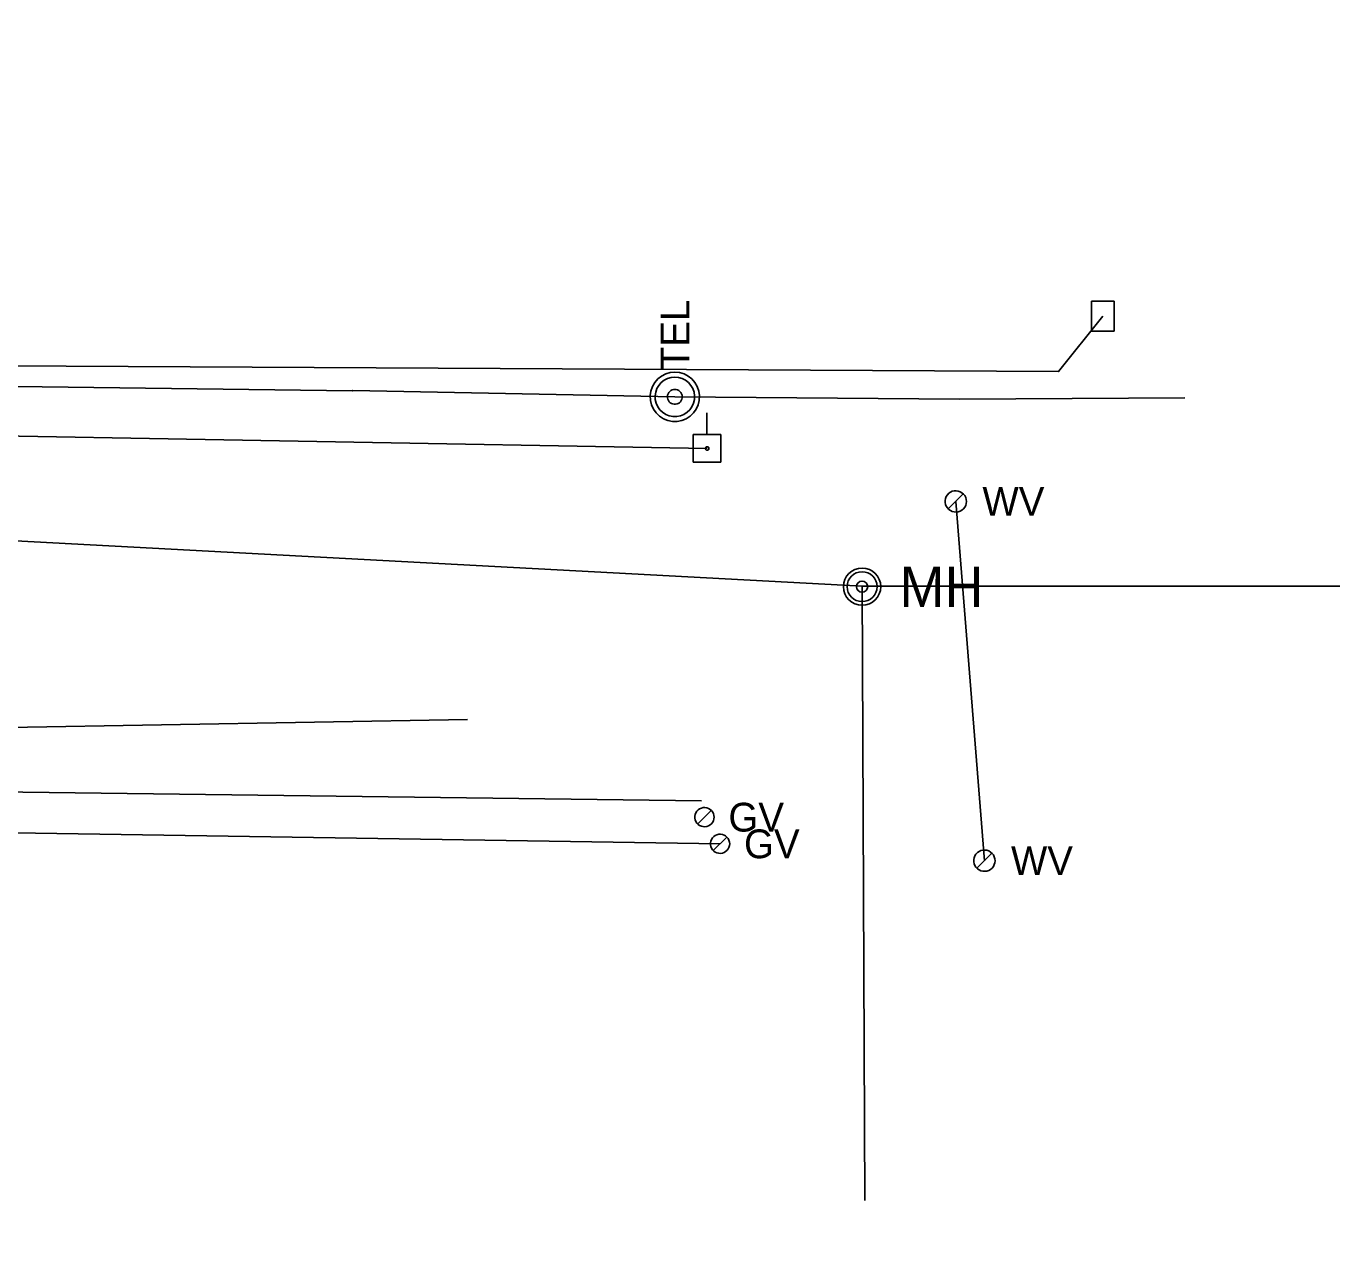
# Model space of a CAD drawing. Extents: x 596028 to 606371, y 330010 to 403088.
# Drawn here: x 605354.3 to 605530.1, y 332615.5 to 332778.5 of the extents above; entities that cross this region are included whole.
import ezdxf

# ---------------------------------------------------------------- set-up
doc = ezdxf.new("R2010")
doc.units = 0
for name, color, linetype in [('Default', 7, 'Continuous'), ('E_UTL_E', 7, 'Continuous'), ('E_UTL_E_UG', 7, 'Continuous'), ('E_UTL_EPowerPole', 7, 'Continuous'), ('E_UTL_FO_UG_MCI', 7, 'Continuous'), ('E_UTL_G', 7, 'Continuous'), ('E_UTL_G_UG', 7, 'Continuous'), ('E_UTL_Overhead', 7, 'Continuous'), ('E_UTL_T_MH', 7, 'Continuous'), ('E_UTL_T_UG', 7, 'Continuous'), ('E_UTL_W', 7, 'Continuous'), ('E_UTL_W_UG', 7, 'Continuous')]:
    doc.layers.add(name, color=color, linetype=linetype)

# ---------------------------------------------------------------- blocks, each defined once
blk = doc.blocks.new('MH')
at = {"layer": 'Default'}
for radius in [15.2, 12.2, 4.57]:
    blk.add_circle((0, 0), radius, dxfattribs=at)
blk.add_text('MH', height=32.92, dxfattribs=at).set_placement((30.5, -16.5))

msp = doc.modelspace()

# ---------------------------------------------------------------- linework, layer by layer
at = {"layer": 'E_UTL_E_UG'}
for p, q in [((605164.12, 332719.76), (605466.18, 332703.6)), ((605466.18, 332703.6), (605530.08, 332703.62)), ((605466.18, 332703.6), (605466.55, 332621.41))]:
    msp.add_line(p, q, dxfattribs=at)
at = {"layer": 'E_UTL_EPowerPole'}
for points in [[(605445.4, 332723.89), (605445.4, 332726.79)], [(605447.25, 332723.89), (605443.56, 332723.89)], [(605443.56, 332723.89), (605443.56, 332720.19)], [(605447.25, 332720.19), (605447.25, 332723.89)], [(605445.67, 332722.04), (605445.67, 332722.09), (605445.66, 332722.13), (605445.64, 332722.17), (605445.61, 332722.21), (605445.57, 332722.24), (605445.53, 332722.26), (605445.49, 332722.27), (605445.45, 332722.28), (605445.4, 332722.28), (605445.36, 332722.27), (605445.32, 332722.25), (605445.28, 332722.22), (605445.25, 332722.19), (605445.22, 332722.15), (605445.21, 332722.11), (605445.2, 332722.07), (605445.2, 332722.02), (605445.21, 332721.98), (605445.22, 332721.93), (605445.25, 332721.9), (605445.28, 332721.86), (605445.32, 332721.84), (605445.36, 332721.82), (605445.4, 332721.81), (605445.45, 332721.8), (605445.49, 332721.81), (605445.53, 332721.83), (605445.57, 332721.85), (605445.61, 332721.88), (605445.64, 332721.91), (605445.66, 332721.95), (605445.67, 332722), (605445.67, 332722.04)], [(605443.56, 332720.19), (605447.25, 332720.19)]]:
    msp.add_lwpolyline(points, dxfattribs=at)
at = {"layer": 'E_UTL_FO_UG_MCI'}
msp.add_lwpolyline([(605496.88, 332737.75), (605499.88, 332737.75), (605499.88, 332741.75), (605496.88, 332741.75)], close=True, dxfattribs=at)
msp.add_lwpolyline([(605235.11, 332733.74), (605492.46, 332732.33), (605498.38, 332739.75)], dxfattribs=at)
at = {"layer": 'E_UTL_G'}
for points in [[(605446.36, 332672.71), (605446.34, 332672.95), (605446.27, 332673.18), (605446.16, 332673.4), (605446, 332673.59), (605445.82, 332673.75), (605445.61, 332673.88), (605445.38, 332673.95), (605445.14, 332673.99), (605444.89, 332673.98), (605444.66, 332673.92), (605444.43, 332673.82), (605444.24, 332673.68), (605444.07, 332673.5), (605443.94, 332673.3), (605443.84, 332673.07), (605443.8, 332672.83), (605443.8, 332672.59), (605443.84, 332672.35), (605443.94, 332672.12), (605444.07, 332671.91), (605444.24, 332671.74), (605444.43, 332671.6), (605444.66, 332671.49), (605444.89, 332671.44), (605445.14, 332671.43), (605445.38, 332671.46), (605445.61, 332671.54), (605445.82, 332671.66), (605446, 332671.82), (605446.16, 332672.01), (605446.27, 332672.23), (605446.34, 332672.46), (605446.36, 332672.71)], [(605444.17, 332671.8), (605445.98, 332673.61)], [(605448.45, 332669.14), (605448.42, 332669.38), (605448.35, 332669.62), (605448.24, 332669.83), (605448.09, 332670.03), (605447.91, 332670.19), (605447.7, 332670.31), (605447.47, 332670.39), (605447.22, 332670.42), (605446.98, 332670.41), (605446.74, 332670.35), (605446.52, 332670.25), (605446.32, 332670.11), (605446.15, 332669.93), (605446.02, 332669.73), (605445.93, 332669.5), (605445.89, 332669.26), (605445.89, 332669.02), (605445.93, 332668.78), (605446.02, 332668.55), (605446.15, 332668.35), (605446.32, 332668.17), (605446.52, 332668.03), (605446.74, 332667.93), (605446.98, 332667.87), (605447.22, 332667.86), (605447.47, 332667.89), (605447.7, 332667.97), (605447.91, 332668.09), (605448.09, 332668.25), (605448.24, 332668.45), (605448.35, 332668.66), (605448.42, 332668.9), (605448.45, 332669.14)], [(605446.26, 332668.23), (605448.07, 332670.05)]]:
    msp.add_lwpolyline(points, dxfattribs=at)
at = {"layer": 'E_UTL_G_UG'}
msp.add_line((605258.6, 332677.26), (605444.7, 332674.89), dxfattribs=at)
msp.add_lwpolyline([(604999.13, 332234.39), (604999.86, 332312.33), (605000.09, 332338.31), (605000.11, 332381.53), (605000.58, 332421.33), (605001.25, 332517.82), (605001.72, 332543.05), (605001.99, 332582.9), (605009.14, 332588.51), (605017.08, 332595.02), (605025.17, 332603.98), (605053.2, 332636.73), (605068.82, 332651.42), (605069.91, 332651.64), (605092.37, 332651), (605098.99, 332656), (605103.96, 332660.87), (605106.76, 332663.11), (605116.6, 332673.18), (605136.39, 332673.6), (605163.97, 332673.14), (605215.25, 332672.77), (605447.16, 332669.14)], dxfattribs=at)
at = {"layer": 'E_UTL_Overhead'}
msp.add_lwpolyline([(605176.94, 332731.2), (605251.67, 332726.56), (605281.19, 332725), (605445.44, 332722.04)], dxfattribs=at)
at = {"layer": 'E_UTL_T_MH'}
for points in [[(605441.12, 332732.25), (605440.49, 332732.19), (605439.89, 332732.02), (605439.33, 332731.73), (605438.84, 332731.34), (605438.43, 332730.87), (605438.11, 332730.32), (605437.91, 332729.73), (605437.82, 332729.11), (605437.85, 332728.48), (605438, 332727.87), (605438.26, 332727.3), (605438.62, 332726.79), (605439.08, 332726.36), (605439.6, 332726.02), (605440.19, 332725.79), (605440.8, 332725.67), (605441.43, 332725.67), (605442.05, 332725.79), (605442.63, 332726.02), (605443.16, 332726.36), (605443.61, 332726.79), (605443.97, 332727.3), (605444.23, 332727.87), (605444.38, 332728.48), (605444.41, 332729.11), (605444.32, 332729.73), (605444.12, 332730.32), (605443.8, 332730.87), (605443.39, 332731.34), (605442.9, 332731.73), (605442.34, 332732.02), (605441.74, 332732.19), (605441.12, 332732.25)], [(605441.12, 332731.59), (605440.62, 332731.54), (605440.13, 332731.4), (605439.69, 332731.17), (605439.29, 332730.86), (605438.97, 332730.48), (605438.71, 332730.05), (605438.55, 332729.57), (605438.48, 332729.08), (605438.5, 332728.58), (605438.62, 332728.09), (605438.83, 332727.63), (605439.12, 332727.22), (605439.48, 332726.88), (605439.91, 332726.61), (605440.37, 332726.42), (605440.87, 332726.32), (605441.37, 332726.32), (605441.86, 332726.42), (605442.33, 332726.61), (605442.75, 332726.88), (605443.11, 332727.22), (605443.4, 332727.63), (605443.61, 332728.09), (605443.73, 332728.58), (605443.75, 332729.08), (605443.68, 332729.57), (605443.52, 332730.05), (605443.27, 332730.48), (605442.94, 332730.86), (605442.54, 332731.17), (605442.1, 332731.4), (605441.62, 332731.54), (605441.12, 332731.59)], [(605441.12, 332729.94), (605440.93, 332729.92), (605440.75, 332729.87), (605440.58, 332729.79), (605440.43, 332729.67), (605440.31, 332729.53), (605440.22, 332729.36), (605440.15, 332729.19), (605440.13, 332729), (605440.14, 332728.81), (605440.18, 332728.63), (605440.26, 332728.46), (605440.37, 332728.3), (605440.5, 332728.17), (605440.66, 332728.07), (605440.84, 332728), (605441.02, 332727.97), (605441.21, 332727.97), (605441.4, 332728), (605441.57, 332728.07), (605441.73, 332728.17), (605441.86, 332728.3), (605441.97, 332728.46), (605442.05, 332728.63), (605442.1, 332728.81), (605442.1, 332729), (605442.08, 332729.19), (605442.02, 332729.36), (605441.92, 332729.53), (605441.8, 332729.67), (605441.65, 332729.79), (605441.48, 332729.87), (605441.3, 332729.92), (605441.12, 332729.94)]]:
    msp.add_lwpolyline(points, dxfattribs=at)
at = {"layer": 'E_UTL_T_UG'}
msp.add_lwpolyline([(605114.2, 332728.34), (605148.01, 332733.35), (605177.23, 332732.99), (605191.32, 332732.89), (605214.93, 332733.52), (605275.9, 332731.38), (605316.06, 332730.67), (605353.02, 332730.35), (605397.93, 332729.76), (605398, 332729.79), (605441.12, 332728.95), (605479.18, 332728.65), (605509.36, 332728.83)], dxfattribs=at)
at = {"layer": 'E_UTL_W'}
for points in [[(605480.13, 332714.96), (605480.11, 332715.23), (605480.03, 332715.49), (605479.91, 332715.73), (605479.74, 332715.94), (605479.53, 332716.12), (605479.3, 332716.25), (605479.04, 332716.34), (605478.77, 332716.38), (605478.5, 332716.37), (605478.24, 332716.31), (605477.99, 332716.19), (605477.77, 332716.04), (605477.59, 332715.84), (605477.44, 332715.61), (605477.34, 332715.36), (605477.29, 332715.09), (605477.29, 332714.82), (605477.34, 332714.56), (605477.44, 332714.3), (605477.59, 332714.08), (605477.77, 332713.88), (605477.99, 332713.72), (605478.24, 332713.61), (605478.5, 332713.55), (605478.77, 332713.53), (605479.04, 332713.57), (605479.3, 332713.66), (605479.53, 332713.8), (605479.74, 332713.97), (605479.91, 332714.19), (605480.03, 332714.43), (605480.11, 332714.69), (605480.13, 332714.96)], [(605477.7, 332713.95), (605479.71, 332715.97)], [(605483.96, 332666.88), (605483.93, 332667.15), (605483.85, 332667.41), (605483.73, 332667.65), (605483.56, 332667.86), (605483.36, 332668.04), (605483.12, 332668.18), (605482.87, 332668.27), (605482.6, 332668.31), (605482.33, 332668.29), (605482.06, 332668.23), (605481.82, 332668.12), (605481.6, 332667.96), (605481.41, 332667.76), (605481.26, 332667.53), (605481.16, 332667.28), (605481.11, 332667.02), (605481.11, 332666.75), (605481.16, 332666.48), (605481.26, 332666.23), (605481.41, 332666), (605481.6, 332665.8), (605481.82, 332665.65), (605482.06, 332665.53), (605482.33, 332665.47), (605482.6, 332665.46), (605482.87, 332665.5), (605483.12, 332665.58), (605483.36, 332665.72), (605483.56, 332665.9), (605483.73, 332666.11), (605483.85, 332666.35), (605483.93, 332666.61), (605483.96, 332666.88)], [(605481.52, 332665.87), (605483.54, 332667.89)]]:
    msp.add_lwpolyline(points, dxfattribs=at)
at = {"layer": 'E_UTL_W_UG'}
for points in [[(604753.86, 332778.54), (604834.37, 332685.14), (604847.57, 332682.96), (604869.92, 332684.91), (604879.8, 332686.08), (604902.06, 332691.47), (604979.47, 332683.9), (605167.57, 332681.44), (605290.47, 332683.62), (605413.37, 332685.79)], [(605478.71, 332714.96), (605482.53, 332666.88)]]:
    msp.add_lwpolyline(points, dxfattribs=at)

# ---------------------------------------------------------------- block references
at = {"layer": 'E_UTL_E', "xscale": 0.16404166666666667, "yscale": 0.16404166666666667}
msp.add_blockref('MH', (605466.17, 332703.55), dxfattribs=at)

# ---------------------------------------------------------------- texts
at = {"layer": 'E_UTL_G'}
for p in [(605448.28, 332670.78), (605450.37, 332667.21)]:
    msp.add_text('GV', height=3.85, dxfattribs=at).set_placement(p)
at = {"layer": 'E_UTL_T_MH'}
msp.add_text('TEL', height=3.849, rotation=90, dxfattribs=at).set_placement((605443.06, 332732.52))
at = {"layer": 'E_UTL_W'}
for p in [(605482.27, 332713.03), (605486.09, 332664.96)]:
    msp.add_text('WV', height=3.85, dxfattribs=at).set_placement(p)

doc.saveas('drawing.dxf')
